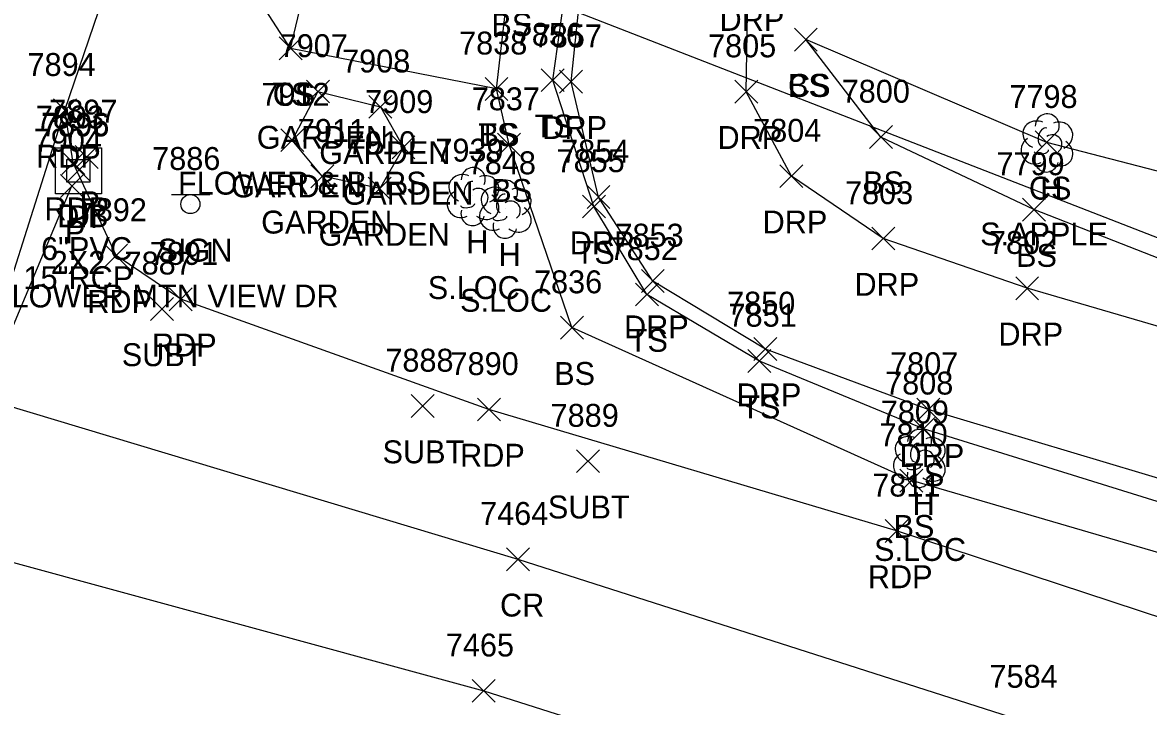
# Model space of a CAD drawing. Extents: x 1462089 to 1464015, y 730534 to 736144.
# Drawn here: x 1462938 to 1463036.2, y 732362.7 to 732422.4 of the extents above; entities that cross this region are included whole.
import ezdxf

# ---------------------------------------------------------------- set-up
doc = ezdxf.new("R2010")
doc.units = 0
for name, color, linetype in [('D_A', 7, 'Continuous'), ('D_C', 7, 'Continuous'), ('D_I', 7, 'Continuous'), ('D_TIC', 7, 'Continuous'), ('DCP', 7, 'Continuous'), ('DS', 7, 'Continuous'), ('L_A', 7, 'Continuous'), ('L_C', 7, 'Continuous'), ('L_I', 7, 'Continuous'), ('L_TIC', 7, 'Continuous'), ('LAPB', 7, 'Continuous'), ('LELB', 7, 'Continuous'), ('LTD', 7, 'Continuous'), ('P_A', 7, 'Continuous'), ('P_I', 7, 'Continuous'), ('P_TIC', 7, 'Continuous'), ('PET', 7, 'Continuous'), ('PRC', 7, 'Continuous'), ('R_A', 7, 'Continuous'), ('R_I', 7, 'Continuous'), ('R_TIC', 7, 'Continuous'), ('RDP', 7, 'Continuous'), ('S_A', 7, 'Continuous'), ('S_C', 7, 'Continuous'), ('S_I', 7, 'Continuous'), ('SSGN', 7, 'Continuous'), ('U_A', 7, 'Continuous'), ('U_I', 7, 'Continuous'), ('U_TIC', 7, 'Continuous')]:
    doc.layers.add(name, color=color, linetype=linetype)

msp = doc.modelspace()

# ---------------------------------------------------------------- linework, layer by layer
at = {"layer": 'D_TIC'}
for points in [[(1462942.569, 732409.692), (1462944.569, 732411.692)], [(1462944.569, 732409.692), (1462942.569, 732411.692)], [(1462941.903, 732408.551), (1462943.903, 732410.551)], [(1462943.903, 732408.551), (1462941.903, 732410.551)], [(1462941.289, 732407.157), (1462943.289, 732409.157)], [(1462943.289, 732407.157), (1462941.289, 732409.157)]]:
    msp.add_lwpolyline(points, dxfattribs=at)
at = {"layer": 'DCP'}
for points in [[(1463057.557, 732395.639), (1462965.575, 732431.464)], [(1462904.683, 732318.359), (1462942.289, 732408.157)]]:
    msp.add_lwpolyline(points, dxfattribs=at)
at = {"layer": 'DS'}
for p, q in [((1462940.855, 732411.481), (1462944.855, 732411.481)), ((1462940.855, 732407.481), (1462940.855, 732411.481)), ((1462944.855, 732411.481), (1462944.855, 732407.481)), ((1462941.855, 732408.481), (1462941.855, 732410.481)), ((1462941.855, 732410.481), (1462943.855, 732410.481)), ((1462943.855, 732410.481), (1462943.855, 732408.481)), ((1462942.86, 732409.482), (1462942.86, 732409.482)), ((1462942.86, 732409.482), (1462942.86, 732409.482)), ((1462943.855, 732408.481), (1462941.855, 732408.481)), ((1462944.855, 732407.481), (1462940.855, 732407.481))]:
    msp.add_line(p, q, dxfattribs=at)
at = {"layer": 'L_TIC'}
for points in [[(1463005.316, 732419.936), (1463007.316, 732421.936)], [(1463007.316, 732419.936), (1463005.316, 732421.936)], [(1463005.316, 732419.936), (1463007.316, 732421.936)], [(1463007.316, 732419.936), (1463005.316, 732421.936)], [(1462960.363, 732419.171), (1462962.363, 732421.171)], [(1462962.363, 732419.171), (1462960.363, 732421.171)], [(1462960.363, 732419.171), (1462962.363, 732421.171)], [(1462962.363, 732419.171), (1462960.363, 732421.171)], [(1462978.325, 732415.635), (1462980.325, 732417.635)], [(1462980.325, 732415.635), (1462978.325, 732417.635)], [(1462978.325, 732415.635), (1462980.325, 732417.635)], [(1462980.325, 732415.635), (1462978.325, 732417.635)], [(1462983.234, 732416.395), (1462985.234, 732418.395)], [(1462985.234, 732416.395), (1462983.234, 732418.395)], [(1462962.746, 732415.406), (1462964.746, 732417.406)], [(1462964.746, 732415.406), (1462962.746, 732417.406)], [(1462962.746, 732415.406), (1462964.746, 732417.406)], [(1462964.746, 732415.406), (1462962.746, 732417.406)], [(1462968.195, 732414.065), (1462970.195, 732416.065)], [(1462970.195, 732414.065), (1462968.195, 732416.065)], [(1462960.505, 732411.159), (1462962.505, 732413.159)], [(1462962.505, 732411.159), (1462960.505, 732413.159)], [(1462960.505, 732411.159), (1462962.505, 732413.159)], [(1462962.505, 732411.159), (1462960.505, 732413.159)], [(1462979.426, 732410.768), (1462981.426, 732412.768)], [(1462981.426, 732410.768), (1462979.426, 732412.768)], [(1463011.868, 732411.428), (1463013.868, 732413.428)], [(1463013.868, 732411.428), (1463011.868, 732413.428)], [(1463026.333, 732410.968), (1463028.333, 732412.968)], [(1463028.333, 732410.968), (1463026.333, 732412.968)], [(1462970.213, 732410.524), (1462972.213, 732412.524)], [(1462972.213, 732410.524), (1462970.213, 732412.524)], [(1462963.128, 732408.005), (1462965.128, 732410.005)], [(1462965.128, 732408.005), (1462963.128, 732410.005)], [(1462968.137, 732406.933), (1462970.137, 732408.933)], [(1462970.137, 732406.933), (1462968.137, 732408.933)], [(1462986.827, 732405.364), (1462988.827, 732407.364)], [(1462988.827, 732405.364), (1462986.827, 732407.364)], [(1463025.214, 732405.098), (1463027.214, 732407.098)], [(1463027.214, 732405.098), (1463025.214, 732407.098)], [(1462991.456, 732397.682), (1462993.456, 732399.682)], [(1462993.456, 732397.682), (1462991.456, 732399.682)], [(1462984.915, 732394.79), (1462986.915, 732396.79)], [(1462986.915, 732394.79), (1462984.915, 732396.79)], [(1463001.263, 732391.873), (1463003.263, 732393.873)], [(1463003.263, 732391.873), (1463001.263, 732393.873)], [(1463015.571, 732385.949), (1463017.571, 732387.949)], [(1463017.571, 732385.949), (1463015.571, 732387.949)], [(1463014.522, 732381.436), (1463016.522, 732383.436)], [(1463016.522, 732381.436), (1463014.522, 732383.436)]]:
    msp.add_lwpolyline(points, dxfattribs=at)
at = {"layer": 'LAPB'}
for points in [[(1462963.746, 732416.406), (1462969.195, 732415.065), (1462971.213, 732411.524), (1462969.137, 732407.933), (1462964.128, 732409.005), (1462961.505, 732412.159)], [(1462963.746, 732416.406), (1462961.505, 732412.159)]]:
    msp.add_lwpolyline(points, dxfattribs=at)
at = {"layer": 'LELB'}
for points in [[(1462979.325, 732416.635), (1462961.363, 732420.171), (1462955.845, 732428.74), (1462956.293, 732434.853), (1462966.758, 732463.682), (1462980.595, 732511.466), (1462984.53, 732526.386), (1462991.814, 732550.754), (1463002.796, 732585.802), (1463012.989, 732626.566), (1463019.658, 732648.485), (1463028.954, 732678.977)], [(1463088.413, 732356.644), (1463069.146, 732364.701), (1463042.09, 732374.676), (1463015.522, 732382.436), (1462985.915, 732395.79), (1462980.426, 732411.768), (1462979.325, 732416.635), (1462980.44, 732426.241), (1462963.111, 732427.486), (1462964.06, 732433.695), (1462973.063, 732458.071), (1462983.465, 732499.393), (1462986.259, 732526.461), (1462994.887, 732549.293), (1463007.255, 732585.797), (1463022.006, 732622.27), (1463023.371, 732646.92), (1463034.057, 732655.92), (1463043.097, 732673.252), (1463055.062, 732672.651), (1463056.885, 732675.037), (1463058.023, 732674.617), (1463057.882, 732670.235), (1463052.505, 732654.171)], [(1463107.408, 732357.105), (1463067.28, 732371.311), (1463040.879, 732379.39), (1463016.571, 732386.949), (1463002.263, 732392.873), (1462992.456, 732398.682), (1462987.827, 732406.364), (1462984.234, 732417.395), (1462986.267, 732431.977), (1462991.443, 732455.709), (1462999.697, 732479.172), (1463004.838, 732498.289), (1463010.836, 732506.197), (1463020.668, 732511.464), (1463028.771, 732512.435)], [(1462961.363, 732420.171), (1462963.111, 732427.486)], [(1463096.733, 732384.972), (1463075.629, 732392.84), (1463062.026, 732396.217), (1463056.245, 732397.78), (1463039.357, 732400.95), (1463026.214, 732406.098), (1463012.868, 732412.428), (1463006.316, 732420.936)], [(1463093.643, 732391.84), (1463076.233, 732398.537), (1463061.309, 732403.328), (1463050.351, 732405.997), (1463027.333, 732411.968), (1463006.316, 732420.936)]]:
    msp.add_lwpolyline(points, dxfattribs=at)
at = {"layer": 'LTD'}
for p, q in [((1463027.333, 732411.968), (1463027.333, 732411.968)), ((1463027.333, 732411.968), (1463027.333, 732411.968)), ((1462977.261, 732407.286), (1462977.261, 732407.286)), ((1462977.261, 732407.286), (1462977.261, 732407.286)), ((1462980.077, 732406.179), (1462980.077, 732406.179)), ((1462980.077, 732406.179), (1462980.077, 732406.179)), ((1463016.199, 732384.425), (1463016.199, 732384.425)), ((1463016.199, 732384.425), (1463016.199, 732384.425))]:
    msp.add_line(p, q, dxfattribs=at)
for centre in [(1463027.38, 732413.402), (1462977.307, 732408.72), (1462980.123, 732407.613), (1463016.246, 732385.859)]:
    msp.add_arc(centre, 1.047, 335.52715, 180.95627, dxfattribs=at)
for centre, major_axis, ratio, start_param, end_param in [((1463026.541, 732412.634), (1.21, -0.512), 0.895232, 1.570796, 4.712389), ((1463028.375, 732412.551), (-1.141, -0.483), 0.949671, 1.570796, 4.712389), ((1463027.125, 732412.426), (-0.208, -0.792), 0.645439, 3.141593, 6.283185), ((1463027.833, 732411.801), (-0.5, 0.667), 0.989748, 3.141593, 6.283185), ((1463026.25, 732411.259), (0.584, -1.042), 0.959034, 3.141593, 6.283185), ((1463028.333, 732411.134), (-1.09, 0.792), 0.841452, 1.570796, 4.712389), ((1463027.333, 732410.468), (0.265, 1.061), 0.942809, 1.570796, 4.712389), ((1463026.875, 732411.218), (-0.625, -0.083), 0.423636, 0, 3.141593), ((1462976.469, 732407.953), (1.21, -0.512), 0.895232, 1.570796, 4.712389), ((1462977.052, 732407.745), (-0.208, -0.792), 0.645439, 3.141593, 6.283185), ((1462978.302, 732407.87), (-1.141, -0.483), 0.949671, 1.570796, 4.712389), ((1462977.761, 732407.12), (-0.5, 0.667), 0.989748, 3.141593, 6.283185), ((1462979.285, 732406.846), (1.21, -0.512), 0.895232, 1.570796, 4.712389), ((1462981.118, 732406.763), (-1.141, -0.483), 0.949671, 1.570796, 4.712389), ((1462976.177, 732406.578), (0.584, -1.042), 0.959034, 3.141593, 6.283185), ((1462978.261, 732406.453), (-1.09, 0.792), 0.841452, 1.570796, 4.712389), ((1462979.868, 732406.638), (-0.208, -0.792), 0.645439, 3.141593, 6.283185), ((1462980.577, 732406.013), (-0.5, 0.667), 0.989748, 3.141593, 6.283185), ((1462977.261, 732405.786), (0.265, 1.061), 0.942809, 1.570796, 4.712389), ((1462976.802, 732406.536), (-0.625, -0.083), 0.423636, 0, 3.141593), ((1462978.993, 732405.471), (0.584, -1.042), 0.959034, 3.141593, 6.283185), ((1462981.077, 732405.346), (-1.09, 0.792), 0.841452, 1.570796, 4.712389), ((1462980.077, 732404.679), (0.265, 1.061), 0.942809, 1.570796, 4.712389), ((1462979.619, 732405.429), (-0.625, -0.083), 0.423636, 0, 3.141593), ((1463015.407, 732385.092), (1.21, -0.512), 0.895232, 1.570796, 4.712389), ((1463017.241, 732385.009), (-1.141, -0.483), 0.949671, 1.570796, 4.712389), ((1463015.991, 732384.883), (-0.208, -0.792), 0.645439, 3.141593, 6.283185), ((1463016.699, 732384.258), (-0.5, 0.667), 0.989748, 3.141593, 6.283185), ((1463015.116, 732383.716), (0.584, -1.042), 0.959034, 3.141593, 6.283185), ((1463017.199, 732383.592), (-1.09, 0.792), 0.841452, 1.570796, 4.712389), ((1463016.199, 732382.925), (0.265, 1.061), 0.942809, 1.570796, 4.712389), ((1463015.741, 732383.675), (-0.625, -0.083), 0.423636, 0, 3.141593)]:
    msp.add_ellipse(centre, major_axis=major_axis, ratio=ratio, start_param=start_param, end_param=end_param, dxfattribs=at)
at = {"layer": 'P_TIC'}
for points in [[(1462940.672, 732413.763), (1462942.672, 732415.763)], [(1462942.672, 732413.763), (1462940.672, 732415.763)], [(1462940.672, 732413.763), (1462942.672, 732415.763)], [(1462942.672, 732413.763), (1462940.672, 732415.763)], [(1462941.4, 732409.167), (1462943.4, 732411.167)], [(1462943.4, 732409.167), (1462941.4, 732411.167)], [(1462945.134, 732401.08), (1462947.134, 732403.08)], [(1462947.134, 732401.08), (1462945.134, 732403.08)], [(1462950.779, 732397.271), (1462952.779, 732399.271)], [(1462952.779, 732397.271), (1462950.779, 732399.271)], [(1462977.664, 732387.648), (1462979.664, 732389.648)], [(1462979.664, 732387.648), (1462977.664, 732389.648)], [(1463013.238, 732377.044), (1463015.238, 732379.044)], [(1463015.238, 732377.044), (1463013.238, 732379.044)], [(1462980.203, 732374.569), (1462982.203, 732376.569)], [(1462982.203, 732374.569), (1462980.203, 732376.569)], [(1462977.213, 732363.082), (1462979.213, 732365.082)], [(1462979.213, 732363.082), (1462977.213, 732365.082)]]:
    msp.add_lwpolyline(points, dxfattribs=at)
at = {"layer": 'PET'}
for points in [[(1462879.385, 732206.829), (1462892.219, 732254.305), (1462907.579, 732309.882), (1462913.989, 732337.713), (1462917.604, 732346.713), (1462929.482, 732377.385), (1462933.758, 732389.862), (1462941.672, 732414.763), (1462948.84, 732435.879), (1462965.82, 732486.157), (1462974.322, 732513.603), (1462985.987, 732551.34), (1462997.312, 732587.459), (1463010.568, 732628.542), (1463018.12, 732655.414), (1463023.478, 732670.997), (1463036.185, 732713.313)], [(1463248.709, 732292.76), (1463207.045, 732305.364), (1463157.636, 732320.878), (1463131.51, 732329.209), (1463121.204, 732334.518), (1463109.685, 732338.265), (1463089.214, 732351.173), (1463065.034, 732361.602), (1463040.118, 732369.517), (1463014.238, 732378.044), (1462978.664, 732388.648), (1462951.779, 732398.271), (1462946.134, 732402.08), (1462942.4, 732410.167), (1462941.672, 732414.763)]]:
    msp.add_lwpolyline(points, dxfattribs=at)
at = {"layer": 'PRC'}
for points in [[(1462933.758, 732389.862), (1462981.203, 732375.569), (1463025.599, 732361.351), (1463057.397, 732350.23), (1463102.913, 732324.868)], [(1462929.482, 732377.385), (1462978.213, 732364.082), (1463022.056, 732350.159), (1463054.853, 732339.994), (1463102.913, 732324.868), (1463145.703, 732311.685), (1463172.464, 732303.441), (1463219.444, 732289.053), (1463245.294, 732280.954)]]:
    msp.add_lwpolyline(points, dxfattribs=at)
at = {"layer": 'R_TIC'}
for points in [[(1462984.836, 732416.26), (1462986.836, 732418.26)], [(1462986.836, 732416.26), (1462984.836, 732418.26)], [(1463000.12, 732415.391), (1463002.12, 732417.391)], [(1463002.12, 732415.391), (1463000.12, 732417.391)], [(1463004.058, 732408.015), (1463006.058, 732410.015)], [(1463006.058, 732408.015), (1463004.058, 732410.015)], [(1462987.229, 732406.19), (1462989.229, 732408.19)], [(1462989.229, 732406.19), (1462987.229, 732408.19)], [(1463012.072, 732402.57), (1463014.072, 732404.57)], [(1463014.072, 732402.57), (1463012.072, 732404.57)], [(1462991.967, 732398.861), (1462993.967, 732400.861)], [(1462993.967, 732398.861), (1462991.967, 732400.861)], [(1463024.629, 732398.227), (1463026.629, 732400.227)], [(1463026.629, 732398.227), (1463024.629, 732400.227)], [(1463001.792, 732392.926), (1463003.792, 732394.926)], [(1463003.792, 732392.926), (1463001.792, 732394.926)], [(1463016.003, 732387.638), (1463018.003, 732389.638)], [(1463018.003, 732387.638), (1463016.003, 732389.638)]]:
    msp.add_lwpolyline(points, dxfattribs=at)
at = {"layer": 'RDP'}
for points in [[(1463089.214, 732351.173), (1463098.816, 732350.292), (1463105.514, 732350.732), (1463108.157, 732352.394), (1463110.499, 732355.008), (1463110.293, 732358.224), (1463106.838, 732361), (1463070.395, 732372.411), (1463041.881, 732381.191), (1463017.003, 732388.638), (1463002.792, 732393.926), (1462992.967, 732399.861), (1462988.229, 732407.19), (1462985.836, 732417.26), (1462987.241, 732430.718), (1462994.371, 732454.225), (1463001.953, 732479.1), (1463007.691, 732497.248), (1463011.896, 732504.586), (1463020.912, 732508.779), (1463027.954, 732509.035)], [(1463103.201, 732386.776), (1463100.326, 732377.538), (1463094.811, 732378.84), (1463073.251, 732385.33), (1463046.25, 732393.206), (1463025.629, 732399.227), (1463013.072, 732403.57), (1463005.058, 732409.015), (1463001.12, 732416.391), (1463001.298, 732426.702), (1463008.508, 732449.515), (1463013.735, 732465.95), (1463018.528, 732472.17), (1463023.294, 732473.03)]]:
    msp.add_lwpolyline(points, dxfattribs=at)
at = {"layer": 'SSGN'}
for p, q in [((1462950.974, 732407.409), (1462954.307, 732407.409)), ((1462952.621, 732406.576), (1462952.621, 732406.576))]:
    msp.add_line(p, q, dxfattribs=at)
msp.add_circle((1462952.621, 732406.576), 0.833, dxfattribs=at)
at = {"layer": 'U_TIC'}
for points in [[(1462949.138, 732396.428), (1462951.138, 732398.428)], [(1462951.138, 732396.428), (1462949.138, 732398.428)], [(1462971.889, 732387.946), (1462973.889, 732389.946)], [(1462973.889, 732387.946), (1462971.889, 732389.946)], [(1462986.313, 732383.132), (1462988.313, 732385.132)], [(1462988.313, 732383.132), (1462986.313, 732385.132)]]:
    msp.add_lwpolyline(points, dxfattribs=at)

# ---------------------------------------------------------------- texts
at = {"layer": 'D_A'}
for s, p in [('P', (1462942.947, 732405.692)), ('DIB', (1462941.006, 732404.551)), ('DI', (1462941.915, 732404.482)), ('P', (1462941.667, 732403.157))]:
    msp.add_text(s, height=2, dxfattribs=at).set_placement(p)
at = {"layer": 'D_C'}
for s, p in [('6"PVC', (1462939.593, 732401.692)), ('2X2', (1462940.435, 732400.482)), ('15"RCP', (1462938.061, 732399.157))]:
    msp.add_text(s, height=2, dxfattribs=at).set_placement(p)
at = {"layer": 'D_I'}
for s, p in [('7897', (1462940.309, 732413.692)), ('7896', (1462939.588, 732412.551)), ('7895', (1462939.6, 732412.482)), ('7904', (1462938.95, 732411.157))]:
    msp.add_text(s, height=2, dxfattribs=at).set_placement(p)
at = {"layer": 'L_A'}
for s, p in [('BS', (1462978.881, 732421.241)), ('BS', (1462978.881, 732421.241)), ('CS', (1463004.757, 732415.936)), ('BS', (1463004.757, 732415.936)), ('TS', (1462959.772, 732415.171)), ('CS', (1462959.804, 732415.171)), ('TS', (1462977.735, 732411.635)), ('BS', (1462977.766, 732411.635)), ('TS', (1462982.644, 732412.395)), ('GARDEN', (1462958.415, 732411.406)), ('GARDEN', (1462958.415, 732411.406)), ('GARDEN', (1462963.864, 732410.065)), ('GARDEN', (1462956.175, 732407.159)), ('GARDEN', (1462956.175, 732407.159)), ('BS', (1462978.867, 732406.768)), ('BS', (1463011.309, 732407.428)), ('CS', (1463025.774, 732406.968)), ('H', (1463026.766, 732406.968)), ('GARDEN', (1462965.882, 732406.524)), ('GARDEN', (1462958.798, 732404.005)), ('GARDEN', (1462963.806, 732402.933)), ('H', (1462976.694, 732402.286)), ('H', (1462979.51, 732401.179)), ('TS', (1462986.237, 732401.364)), ('BS', (1463024.655, 732401.098)), ('TS', (1462990.865, 732393.682)), ('BS', (1462984.356, 732390.79)), ('TS', (1463000.673, 732387.873)), ('TS', (1463014.98, 732381.949)), ('H', (1463015.632, 732379.425)), ('BS', (1463013.963, 732377.436))]:
    msp.add_text(s, height=2, dxfattribs=at).set_placement(p)
at = {"layer": 'L_C'}
for s, p in [('FLOWER & BLRS', (1462951.541, 732407.406)), ('FLOWER & BLRS', (1462951.541, 732407.406)), ('S.APPLE', (1463021.522, 732402.968)), ('S.LOC', (1462973.332, 732398.286)), ('S.LOC', (1462976.148, 732397.179)), ('S.LOC', (1463012.27, 732375.425))]:
    msp.add_text(s, height=2, dxfattribs=at).set_placement(p)
at = {"layer": 'L_I'}
for s, p in [('7856', (1462980.92, 732420.395)), ('7907', (1462960.407, 732419.406)), ('7907', (1462960.407, 732419.406)), ('7838', (1462976.065, 732419.635)), ('7838', (1462976.065, 732419.635)), ('7908', (1462965.856, 732418.065)), ('7800', (1463009.443, 732415.428)), ('7912', (1462958.813, 732415.159)), ('7912', (1462958.813, 732415.159)), ('7909', (1462967.866, 732414.524)), ('7837', (1462977.167, 732414.768)), ('7798', (1463024.073, 732414.968)), ('7798', (1463024.073, 732414.968)), ('7911', (1462962.002, 732412.005)), ('7910', (1462966.357, 732410.933)), ('7939', (1462973.993, 732410.286)), ('7848', (1462976.817, 732409.179)), ('7855', (1462984.568, 732409.364)), ('7799', (1463022.946, 732409.098)), ('7852', (1462989.196, 732401.682)), ('7836', (1462982.6, 732398.79)), ('7851', (1462999.57, 732395.873)), ('7808', (1463013.232, 732389.949)), ('7809', (1463012.853, 732387.425)), ('7810', (1463012.743, 732385.436))]:
    msp.add_text(s, height=2, dxfattribs=at).set_placement(p)
at = {"layer": 'P_A'}
for s, p in [('RDP', (1462939.16, 732409.763)), ('RDP', (1462939.16, 732409.763)), ('RDP', (1462939.888, 732405.167)), ('RDP', (1462943.622, 732397.08)), ('RDP', (1462949.267, 732393.271)), ('RDP', (1462976.152, 732383.648)), ('RDP', (1463011.726, 732373.044)), ('CR', (1462979.636, 732370.569))]:
    msp.add_text(s, height=2, dxfattribs=at).set_placement(p)
at = {"layer": 'P_I'}
for s, p in [('7894', (1462938.412, 732417.763)), ('7894', (1462938.412, 732417.763)), ('7893', (1462939.141, 732413.167)), ('7892', (1462942.874, 732405.08)), ('7891', (1462949.086, 732401.271)), ('7890', (1462975.318, 732391.648)), ('7811', (1463012.112, 732381.044)), ('7464', (1462977.896, 732378.569)), ('7465', (1462974.906, 732367.082)), ('7584', (1463022.339, 732364.351))]:
    msp.add_text(s, height=2, dxfattribs=at).set_placement(p)
at = {"layer": 'R_A'}
for p in [(1462998.786, 732421.702), (1462983.324, 732412.26), (1462998.609, 732411.391), (1463002.546, 732404.015), (1462985.718, 732402.19), (1463010.56, 732398.57), (1462990.455, 732394.861), (1463023.118, 732394.227), (1463000.28, 732388.926), (1463014.491, 732383.638)]:
    msp.add_text('DRP', height=2, dxfattribs=at).set_placement(p)
at = {"layer": 'R_I'}
for s, p in [('7857', (1462982.576, 732420.26)), ('7805', (1462997.782, 732419.391)), ('7804', (1463001.72, 732412.015)), ('7854', (1462984.97, 732410.19)), ('7803', (1463009.733, 732406.57)), ('7853', (1462989.707, 732402.861)), ('7802', (1463022.291, 732402.227)), ('7850', (1462999.446, 732396.926)), ('7807', (1463013.665, 732391.638))]:
    msp.add_text(s, height=2, dxfattribs=at).set_placement(p)
at = {"layer": 'S_A'}
msp.add_text('SIGN', height=2, dxfattribs=at).set_placement((1462949.759, 732401.556))
at = {"layer": 'S_C'}
msp.add_text('LOWER MTN VIEW DR', height=2, dxfattribs=at).set_placement((1462937.019, 732397.556))
at = {"layer": 'S_I'}
msp.add_text('7886', height=2, dxfattribs=at).set_placement((1462949.287, 732409.556))
at = {"layer": 'U_A'}
for p in [(1462946.634, 732392.428), (1462969.385, 732383.946), (1462983.809, 732379.132)]:
    msp.add_text('SUBT', height=2, dxfattribs=at).set_placement(p)
at = {"layer": 'U_I'}
for s, p in [('7887', (1462946.878, 732400.428)), ('7888', (1462969.63, 732391.946)), ('7889', (1462984.046, 732387.132))]:
    msp.add_text(s, height=2, dxfattribs=at).set_placement(p)

doc.saveas('drawing.dxf')
